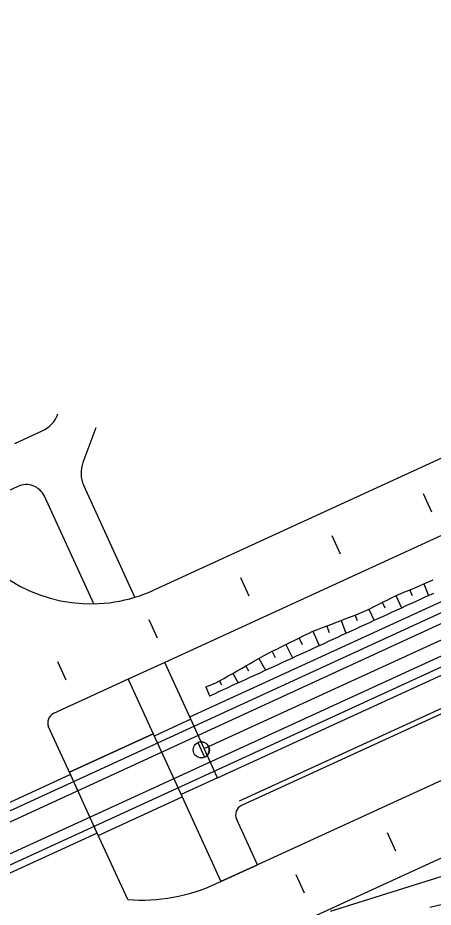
# Model space of a CAD drawing. Extents: x 6503541 to 6503743, y 5888004 to 5888145.
# Drawn here: x 6503627.098 to 6503628.089, y 5888065.623 to 5888067.743 of the extents above; entities that cross this region are included whole.
import ezdxf

# ---------------------------------------------------------------- set-up
doc = ezdxf.new("R2010")
doc.units = 0
doc.layers.add('12', color=7, linetype='Continuous')

msp = doc.modelspace()

# ---------------------------------------------------------------- linework, layer by layer
at = {"layer": '12'}
for p, q in [((6503624.2939, 5888064.5761), (6503641.7343, 5888072.5724)), ((6503624.3039, 5888064.5543), (6503641.7443, 5888072.5505)), ((6503624.3329, 5888064.491), (6503641.7733, 5888072.4873)), ((6503624.3429, 5888064.4692), (6503641.7833, 5888072.4655)), ((6503627.508, 5888066.0761), (6503634.4475, 5888069.2578)), ((6503628.333, 5888066.7963), (6503627.4221, 5888066.3787)), ((6503627.0903, 5888066.7282), (6503627.156, 5888066.7583)), ((6503627.2835, 5888066.7653), (6503627.253, 5888066.683)), ((6503628.543, 5888066.7078), (6503627.4485, 5888066.2059)), ((6503627.5425, 5888066.0009), (6503629.0647, 5888066.6988)), ((6503627.0975, 5888066.6259), (6503626.9767, 5888066.5705)), ((6503627.3771, 5888066.3616), (6503627.255, 5888066.6279)), ((6503627.5745, 5888065.9311), (6503629.1017, 5888066.6312)), ((6503627.5745, 5888065.9311), (6503629.1017, 5888066.6312)), ((6503627.2787, 5888066.346), (6503627.1612, 5888066.6023)), ((6503629.5967, 5888066.6074), (6503627.6695, 5888065.7238)), ((6503629.1208, 5888066.5608), (6503627.6263, 5888065.8756)), ((6503629.1367, 5888066.5549), (6503627.6313, 5888065.8647)), ((6503627.7604, 5888065.5807), (6503629.5398, 5888066.3965)), ((6503628.0666, 5888066.3932), (6503628.078, 5888066.366)), ((6503628.0002, 5888066.3654), (6503628.0135, 5888066.3364)), ((6503628.0393, 5888066.3652), (6503628.0334, 5888066.3793)), ((6503627.9748, 5888066.3356), (6503627.9679, 5888066.3494)), ((6503627.9358, 5888066.3333), (6503627.9482, 5888066.3065)), ((6503627.8691, 5888066.3062), (6503627.8809, 5888066.2756)), ((6503627.9084, 5888066.305), (6503627.9027, 5888066.3191)), ((6503627.8019, 5888066.2804), (6503627.8167, 5888066.2462)), ((6503627.8418, 5888066.2769), (6503627.8355, 5888066.2933)), ((6503627.7775, 5888066.2483), (6503627.7694, 5888066.2648)), ((6503627.7372, 5888066.2488), (6503627.753, 5888066.217)), ((6503627.6733, 5888066.2157), (6503627.6888, 5888066.1876)), ((6503627.7129, 5888066.2175), (6503627.705, 5888066.2327)), ((6503627.4485, 5888066.2059), (6503627.3612, 5888066.1659)), ((6503627.4485, 5888066.2059), (6503627.3612, 5888066.1659)), ((6503627.5104, 5888066.0709), (6503627.4485, 5888066.2059)), ((6503627.6491, 5888066.1853), (6503627.642, 5888066.1979)), ((6503627.6107, 5888066.1801), (6503627.6235, 5888066.1576)), ((6503627.3612, 5888066.1659), (6503627.183, 5888066.0842)), ((6503627.3612, 5888066.1659), (6503627.4207, 5888066.0361)), ((6503627.5845, 5888066.1522), (6503627.5794, 5888066.1623)), ((6503627.5466, 5888066.1476), (6503627.5553, 5888066.1263)), ((6503627.5105, 5888066.0707), (6503627.4232, 5888066.0307)), ((6503627.5745, 5888065.9311), (6503627.5104, 5888066.0709)), ((6503627.2232, 5888065.939), (6503627.1712, 5888066.0524)), ((6503627.2207, 5888065.9444), (6503627.4207, 5888066.0361)), ((6503627.4207, 5888066.0361), (6503627.2207, 5888065.9444)), ((6503627.4207, 5888066.0361), (6503627.4898, 5888065.8856)), ((6503627.2897, 5888065.7939), (6503627.2207, 5888065.9444)), ((6503627.2232, 5888065.939), (6503626.8811, 5888065.7821)), ((6503627.2232, 5888065.939), (6503626.8811, 5888065.7821)), ((6503627.2872, 5888065.7993), (6503627.2232, 5888065.939)), ((6503627.5745, 5888065.9311), (6503627.4873, 5888065.891)), ((6503627.2897, 5888065.7939), (6503627.4898, 5888065.8856)), ((6503627.4898, 5888065.8856), (6503627.5823, 5888065.6838)), ((6503627.6695, 5888065.7238), (6503627.6195, 5888065.8329)), ((6503627.2872, 5888065.7993), (6503626.9452, 5888065.6425)), ((6503627.2872, 5888065.7993), (6503626.9452, 5888065.6425)), ((6503627.36, 5888065.6406), (6503627.2872, 5888065.7993)), ((6503627.8439, 5888065.6128), (6503628.312, 5888065.7605)), ((6503627.6695, 5888065.7238), (6503627.5823, 5888065.6838)), ((6503627.5823, 5888065.6838), (6503627.6695, 5888065.7238)), ((6503627.5714, 5888065.6788), (6503627.5823, 5888065.6838)), ((6503628.0813, 5888065.6226), (6503628.2255, 5888065.6567))]:
    msp.add_line(p, q, dxfattribs=at)
for points in [[(6503628.0859, 5888066.5642), (6503628.0659, 5888066.6078)], [(6503627.8678, 5888066.4642), (6503627.8478, 5888066.5078)], [(6503627.6496, 5888066.3642), (6503627.6296, 5888066.4078)], [(6503627.5466, 5888066.1476), (6503627.5684, 5888066.1567), (6503627.579, 5888066.1622), (6503627.5895, 5888066.1681), (6503627.6, 5888066.174), (6503627.6105, 5888066.18), (6503627.6209, 5888066.1859), (6503627.6314, 5888066.1919), (6503627.6419, 5888066.1978), (6503627.6524, 5888066.2038), (6503627.6628, 5888066.2097), (6503627.6733, 5888066.2157), (6503627.6838, 5888066.2216), (6503627.6943, 5888066.2275), (6503627.7051, 5888066.2328), (6503627.7158, 5888066.2381), (6503627.7266, 5888066.2435), (6503627.7373, 5888066.2488), (6503627.7481, 5888066.2542), (6503627.7588, 5888066.2595), (6503627.7696, 5888066.2648), (6503627.7803, 5888066.2702), (6503627.7911, 5888066.2755), (6503627.802, 5888066.2804), (6503627.8133, 5888066.2847), (6503627.8245, 5888066.2891), (6503627.8357, 5888066.2934), (6503627.8469, 5888066.2977), (6503627.8582, 5888066.302), (6503627.8694, 5888066.3063), (6503627.8806, 5888066.3106), (6503627.8918, 5888066.3149), (6503627.9031, 5888066.3192), (6503627.9143, 5888066.3236), (6503627.9254, 5888066.3281), (6503627.9361, 5888066.3335), (6503627.9469, 5888066.3389), (6503627.9576, 5888066.3443), (6503627.9683, 5888066.3496), (6503627.9791, 5888066.355), (6503627.9898, 5888066.3604), (6503628.0006, 5888066.3656), (6503628.0117, 5888066.3703), (6503628.0228, 5888066.3749), (6503628.0338, 5888066.3795), (6503628.0449, 5888066.3842), (6503628.056, 5888066.3888), (6503628.0671, 5888066.3934), (6503628.0781, 5888066.3981), (6503628.0892, 5888066.4027)], [(6503627.5553, 5888066.1263), (6503627.5558, 5888066.1265), (6503627.5667, 5888066.1315), (6503627.5776, 5888066.1365), (6503627.5885, 5888066.1415), (6503627.5994, 5888066.1465), (6503627.6103, 5888066.1516), (6503627.6212, 5888066.1566), (6503627.6321, 5888066.1616), (6503627.643, 5888066.1666), (6503627.6539, 5888066.1716), (6503627.6649, 5888066.1766), (6503627.6758, 5888066.1816), (6503627.6867, 5888066.1866), (6503627.6976, 5888066.1916), (6503627.7085, 5888066.1966), (6503627.7194, 5888066.2016), (6503627.7303, 5888066.2066), (6503627.7412, 5888066.2116), (6503627.7521, 5888066.2166), (6503627.763, 5888066.2216), (6503627.7739, 5888066.2266), (6503627.7848, 5888066.2316), (6503627.7958, 5888066.2366), (6503627.8067, 5888066.2416), (6503627.8176, 5888066.2466), (6503627.8285, 5888066.2516), (6503627.8394, 5888066.2566), (6503627.8503, 5888066.2616), (6503627.8612, 5888066.2666), (6503627.8721, 5888066.2716), (6503627.883, 5888066.2766), (6503627.8939, 5888066.2816), (6503627.9048, 5888066.2866), (6503627.9157, 5888066.2916), (6503627.9266, 5888066.2966), (6503627.9376, 5888066.3016), (6503627.9485, 5888066.3066), (6503627.9594, 5888066.3116), (6503627.9703, 5888066.3166), (6503627.9812, 5888066.3216), (6503627.9921, 5888066.3266), (6503628.003, 5888066.3316), (6503628.0139, 5888066.3366), (6503628.0248, 5888066.3416), (6503628.0357, 5888066.3466), (6503628.0466, 5888066.3516), (6503628.0575, 5888066.3566), (6503628.0685, 5888066.3616), (6503628.0794, 5888066.3666), (6503628.0903, 5888066.3716)], [(6503627.4314, 5888066.2641), (6503627.4114, 5888066.3078)], [(6503627.2133, 5888066.1641), (6503627.1933, 5888066.2077)], [(6503627.5276, 5888066.0152), (6503627.5436, 5888065.9803)], [(6503627.9999, 5888065.7564), (6503627.9799, 5888065.8001)], [(6503627.7817, 5888065.6564), (6503627.7617, 5888065.7)]]:
    msp.add_lwpolyline(points, dxfattribs=at)
msp.add_circle((6503627.5356, 5888065.9977), 0.0192, dxfattribs=at)
for centre, radius, start, end in [((6503627.126, 5888066.8238), 0.072, 294.6311, 339.6311), ((6503627.3205, 5888066.6579), 0.072, 159.6311, 204.6311), ((6503627.1175, 5888066.5822), 0.048, 24.6311, 114.6311), ((6503627.2721, 5888066.7059), 0.36, 204.6311, 271.0529), ((6503627.2721, 5888066.7059), 0.36, 286.9688, 294.6311), ((6503627.2721, 5888066.7059), 0.36, 271.0529, 286.9688), ((6503627.193, 5888066.0624), 0.024, 114.6311, 204.6311), ((6503627.5356, 5888065.9977), 0.0192, 350.1838, 114.6311), ((6503627.5356, 5888065.9977), 0.0192, 294.6311, 350.1838), ((6503627.6413, 5888065.8429), 0.024, 114.6311, 204.6311), ((6503627.3913, 5888066.0715), 0.432, 265.8412, 294.6311)]:
    msp.add_arc(centre, radius, start, end, dxfattribs=at)

doc.saveas('drawing.dxf')
